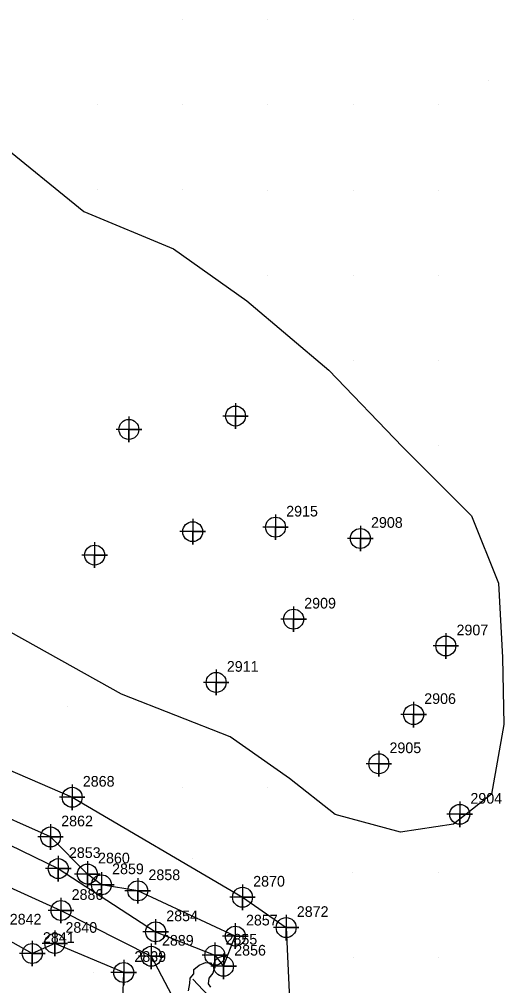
# Model space of a CAD drawing. Extents: x 2062781 to 2066835, y 358981 to 366501.
# Drawn here: x 2065038.8 to 2065152.4, y 363793 to 364019.5 of the extents above; entities that cross this region are included whole.
import ezdxf

# ---------------------------------------------------------------- set-up
doc = ezdxf.new("R2010")
doc.units = 0
for name, color, linetype in [('Exist DTM Breakline', 7, 'Continuous'), ('Exist DTM Breakline Cogo Number', 7, 'Continuous'), ('Exist DTM Breakline Cogo Point CELL', 7, 'Continuous'), ('Exist DTM Regular Point CELL', 7, 'Continuous'), ('Exist DTM Regular Point Cogo Number', 7, 'Continuous'), ('Exist DTM Ridgeline', 7, 'Continuous'), ('Exist DTM Ridgeline Cogo Number', 7, 'Continuous'), ('Exist DTM Ridgeline Cogo Point CELL', 7, 'Continuous'), ('PH Exist DTM Breakline', 7, 'Continuous'), ('PH Exist DTM Point', 7, 'Continuous')]:
    doc.layers.add(name, color=color, linetype=linetype)

msp = doc.modelspace()

# ---------------------------------------------------------------- linework, layer by layer
at = {"layer": 'Exist DTM Breakline'}
for points in [[(2064974.86, 363861.97), (2065007.56, 363840.08), (2065047.97, 363820.45), (2065070.8, 363805.63), (2065084.69, 363800.15), (2065086.73, 363797.57), (2065089.49, 363804.63), (2065066.62, 363815.25), (2065058.1, 363816.65), (2065054.81, 363819.18), (2065046.16, 363827.87), (2065013.12, 363842.6), (2064996.62, 363857.78), (2064982.22, 363861.7), (2064958.61, 363872.73), (2064940.21, 363889.44), (2064934.98, 363895.49), (2064939.89, 363881)], [(2065082.89, 363742.04), (2065080.94, 363749.78), (2065088.43, 363762.97), (2065071.56, 363776.19), (2065062.94, 363785.19), (2065063.32, 363796.1), (2065047.16, 363802.91), (2065041.87, 363800.55), (2065034.1, 363804.85), (2065029.03, 363813.86), (2064999.08, 363828.45), (2064981.69, 363833.82), (2064950.57, 363848.2), (2064938.96, 363863.24), (2064929.82, 363872.83), (2064921.77, 363883.95)]]:
    msp.add_lwpolyline(points, dxfattribs=at)
at = {"layer": 'Exist DTM Breakline Cogo Point CELL'}
for points in [[(2065046.16, 363830.87), (2065046.16, 363824.87), (2065046.16, 363827.87), (2065049.16, 363827.87), (2065043.16, 363827.87)], [(2065046.16, 363830.87), (2065046.16, 363824.87), (2065046.16, 363827.87), (2065049.16, 363827.87), (2065043.16, 363827.87)], [(2065046.16, 363830.87), (2065046.16, 363824.87), (2065046.16, 363827.87), (2065049.16, 363827.87), (2065043.16, 363827.87)], [(2065047.97, 363823.45), (2065047.97, 363817.45), (2065047.97, 363820.45), (2065050.97, 363820.45), (2065044.97, 363820.45)], [(2065047.97, 363823.45), (2065047.97, 363817.45), (2065047.97, 363820.45), (2065050.97, 363820.45), (2065044.97, 363820.45)], [(2065047.97, 363823.45), (2065047.97, 363817.45), (2065047.97, 363820.45), (2065050.97, 363820.45), (2065044.97, 363820.45)], [(2065054.81, 363822.18), (2065054.81, 363816.18), (2065054.81, 363819.18), (2065057.81, 363819.18), (2065051.81, 363819.18)], [(2065054.81, 363822.18), (2065054.81, 363816.18), (2065054.81, 363819.18), (2065057.81, 363819.18), (2065051.81, 363819.18)], [(2065054.81, 363822.18), (2065054.81, 363816.18), (2065054.81, 363819.18), (2065057.81, 363819.18), (2065051.81, 363819.18)], [(2065058.1, 363819.65), (2065058.1, 363813.65), (2065058.1, 363816.65), (2065061.1, 363816.65), (2065055.1, 363816.65)], [(2065058.1, 363819.65), (2065058.1, 363813.65), (2065058.1, 363816.65), (2065061.1, 363816.65), (2065055.1, 363816.65)], [(2065058.1, 363819.65), (2065058.1, 363813.65), (2065058.1, 363816.65), (2065061.1, 363816.65), (2065055.1, 363816.65)], [(2065066.62, 363818.25), (2065066.62, 363812.25), (2065066.62, 363815.25), (2065069.62, 363815.25), (2065063.62, 363815.25)], [(2065066.62, 363818.25), (2065066.62, 363812.25), (2065066.62, 363815.25), (2065069.62, 363815.25), (2065063.62, 363815.25)], [(2065066.62, 363818.25), (2065066.62, 363812.25), (2065066.62, 363815.25), (2065069.62, 363815.25), (2065063.62, 363815.25)], [(2065070.8, 363808.63), (2065070.8, 363802.63), (2065070.8, 363805.63), (2065073.8, 363805.63), (2065067.8, 363805.63)], [(2065070.8, 363808.63), (2065070.8, 363802.63), (2065070.8, 363805.63), (2065073.8, 363805.63), (2065067.8, 363805.63)], [(2065070.8, 363808.63), (2065070.8, 363802.63), (2065070.8, 363805.63), (2065073.8, 363805.63), (2065067.8, 363805.63)], [(2065089.49, 363807.63), (2065089.49, 363801.63), (2065089.49, 363804.63), (2065092.49, 363804.63), (2065086.49, 363804.63)], [(2065089.49, 363807.63), (2065089.49, 363801.63), (2065089.49, 363804.63), (2065092.49, 363804.63), (2065086.49, 363804.63)], [(2065089.49, 363807.63), (2065089.49, 363801.63), (2065089.49, 363804.63), (2065092.49, 363804.63), (2065086.49, 363804.63)], [(2065047.16, 363805.91), (2065047.16, 363799.91), (2065047.16, 363802.91), (2065050.16, 363802.91), (2065044.16, 363802.91)], [(2065047.16, 363805.91), (2065047.16, 363799.91), (2065047.16, 363802.91), (2065050.16, 363802.91), (2065044.16, 363802.91)], [(2065047.16, 363805.91), (2065047.16, 363799.91), (2065047.16, 363802.91), (2065050.16, 363802.91), (2065044.16, 363802.91)], [(2065041.87, 363803.55), (2065041.87, 363797.55), (2065041.87, 363800.55), (2065044.87, 363800.55), (2065038.87, 363800.55)], [(2065041.87, 363803.55), (2065041.87, 363797.55), (2065041.87, 363800.55), (2065044.87, 363800.55), (2065038.87, 363800.55)], [(2065041.87, 363803.55), (2065041.87, 363797.55), (2065041.87, 363800.55), (2065044.87, 363800.55), (2065038.87, 363800.55)], [(2065084.69, 363803.15), (2065084.69, 363797.15), (2065084.69, 363800.15), (2065087.69, 363800.15), (2065081.69, 363800.15)], [(2065084.69, 363803.15), (2065084.69, 363797.15), (2065084.69, 363800.15), (2065087.69, 363800.15), (2065081.69, 363800.15)], [(2065084.69, 363803.15), (2065084.69, 363797.15), (2065084.69, 363800.15), (2065087.69, 363800.15), (2065081.69, 363800.15)], [(2065086.73, 363800.57), (2065086.73, 363794.57), (2065086.73, 363797.57), (2065089.73, 363797.57), (2065083.73, 363797.57)], [(2065086.73, 363800.57), (2065086.73, 363794.57), (2065086.73, 363797.57), (2065089.73, 363797.57), (2065083.73, 363797.57)], [(2065086.73, 363800.57), (2065086.73, 363794.57), (2065086.73, 363797.57), (2065089.73, 363797.57), (2065083.73, 363797.57)], [(2065063.32, 363799.1), (2065063.32, 363793.1), (2065063.32, 363796.1), (2065066.32, 363796.1), (2065060.32, 363796.1)], [(2065063.32, 363799.1), (2065063.32, 363793.1), (2065063.32, 363796.1), (2065066.32, 363796.1), (2065060.32, 363796.1)], [(2065063.32, 363799.1), (2065063.32, 363793.1), (2065063.32, 363796.1), (2065066.32, 363796.1), (2065060.32, 363796.1)]]:
    msp.add_lwpolyline(points, dxfattribs=at)
for centre in [(2065046.16, 363827.87), (2065046.16, 363827.87), (2065046.16, 363827.87), (2065047.97, 363820.45), (2065047.97, 363820.45), (2065047.97, 363820.45), (2065054.81, 363819.18), (2065054.81, 363819.18), (2065054.81, 363819.18), (2065058.1, 363816.65), (2065058.1, 363816.65), (2065058.1, 363816.65), (2065066.62, 363815.25), (2065066.62, 363815.25), (2065066.62, 363815.25), (2065070.8, 363805.63), (2065070.8, 363805.63), (2065070.8, 363805.63), (2065089.49, 363804.63), (2065089.49, 363804.63), (2065089.49, 363804.63), (2065047.16, 363802.91), (2065047.16, 363802.91), (2065047.16, 363802.91), (2065041.87, 363800.55), (2065041.87, 363800.55), (2065041.87, 363800.55), (2065084.69, 363800.15), (2065084.69, 363800.15), (2065084.69, 363800.15), (2065086.73, 363797.57), (2065086.73, 363797.57), (2065086.73, 363797.57), (2065063.32, 363796.1), (2065063.32, 363796.1), (2065063.32, 363796.1)]:
    msp.add_circle(centre, 2.34, dxfattribs=at)
at = {"layer": 'Exist DTM Regular Point CELL'}
for points in [[(2065089.54, 363929.54), (2065089.54, 363923.54), (2065089.54, 363926.54), (2065092.54, 363926.54), (2065086.54, 363926.54)], [(2065064.53, 363926.4), (2065064.53, 363920.4), (2065064.53, 363923.4), (2065067.53, 363923.4), (2065061.53, 363923.4)], [(2065079.49, 363902.44), (2065079.49, 363896.44), (2065079.49, 363899.44), (2065082.49, 363899.44), (2065076.49, 363899.44)], [(2065098.92, 363903.49), (2065098.92, 363897.49), (2065098.92, 363900.49), (2065101.92, 363900.49), (2065095.92, 363900.49)], [(2065118.81, 363900.84), (2065118.81, 363894.84), (2065118.81, 363897.84), (2065121.81, 363897.84), (2065115.81, 363897.84)], [(2065056.5, 363896.94), (2065056.5, 363890.94), (2065056.5, 363893.94), (2065059.5, 363893.94), (2065053.5, 363893.94)], [(2065103.15, 363881.92), (2065103.15, 363875.92), (2065103.15, 363878.92), (2065106.15, 363878.92), (2065100.15, 363878.92)], [(2065138.86, 363875.64), (2065138.86, 363869.64), (2065138.86, 363872.64), (2065141.86, 363872.64), (2065135.86, 363872.64)], [(2065085, 363867.1), (2065085, 363861.1), (2065085, 363864.1), (2065088, 363864.1), (2065082, 363864.1)], [(2065131.29, 363859.55), (2065131.29, 363853.55), (2065131.29, 363856.55), (2065134.29, 363856.55), (2065128.29, 363856.55)], [(2065123.14, 363848.03), (2065123.14, 363842.03), (2065123.14, 363845.03), (2065126.14, 363845.03), (2065120.14, 363845.03)], [(2065142.12, 363836.18), (2065142.12, 363830.18), (2065142.12, 363833.18), (2065145.12, 363833.18), (2065139.12, 363833.18)]]:
    msp.add_lwpolyline(points, dxfattribs=at)
for centre in [(2065089.54, 363926.54), (2065064.53, 363923.4), (2065079.49, 363899.44), (2065098.92, 363900.49), (2065118.81, 363897.84), (2065056.5, 363893.94), (2065103.15, 363878.92), (2065138.86, 363872.64), (2065085, 363864.1), (2065131.29, 363856.55), (2065123.14, 363845.03), (2065142.12, 363833.18)]:
    msp.add_circle(centre, 2.34, dxfattribs=at)
at = {"layer": 'Exist DTM Ridgeline'}
for points in [[(2064924.89, 363899.58), (2064938.96, 363870.53), (2064984.23, 363845.09), (2065017.36, 363824.74), (2065048.61, 363810.63), (2065069.79, 363799.9), (2065082.53, 363775.7), (2065094.19, 363768.5), (2065085.54, 363749.91)], [(2064951.38, 363896.32), (2064955.31, 363889.4), (2064987.27, 363870.28), (2065023.16, 363849.32), (2065051.23, 363837.17), (2065091.18, 363813.74), (2065101.41, 363806.63), (2065102.38, 363786.44), (2065107.69, 363763.06), (2065094.48, 363729.51), (2065086.75, 363709.39), (2065068.76, 363676.11), (2065053.6, 363649.96), (2065038.28, 363628.65), (2065013.28, 363639.59), (2065001.24, 363642.2)]]:
    msp.add_lwpolyline(points, dxfattribs=at)
at = {"layer": 'Exist DTM Ridgeline Cogo Point CELL'}
for points in [[(2065051.23, 363840.17), (2065051.23, 363834.17), (2065051.23, 363837.17), (2065054.23, 363837.17), (2065048.23, 363837.17)], [(2065051.23, 363840.17), (2065051.23, 363834.17), (2065051.23, 363837.17), (2065054.23, 363837.17), (2065048.23, 363837.17)], [(2065051.23, 363840.17), (2065051.23, 363834.17), (2065051.23, 363837.17), (2065054.23, 363837.17), (2065048.23, 363837.17)], [(2065091.18, 363816.74), (2065091.18, 363810.74), (2065091.18, 363813.74), (2065094.18, 363813.74), (2065088.18, 363813.74)], [(2065091.18, 363816.74), (2065091.18, 363810.74), (2065091.18, 363813.74), (2065094.18, 363813.74), (2065088.18, 363813.74)], [(2065091.18, 363816.74), (2065091.18, 363810.74), (2065091.18, 363813.74), (2065094.18, 363813.74), (2065088.18, 363813.74)], [(2065048.61, 363813.63), (2065048.61, 363807.63), (2065048.61, 363810.63), (2065051.61, 363810.63), (2065045.61, 363810.63)], [(2065048.61, 363813.63), (2065048.61, 363807.63), (2065048.61, 363810.63), (2065051.61, 363810.63), (2065045.61, 363810.63)], [(2065048.61, 363813.63), (2065048.61, 363807.63), (2065048.61, 363810.63), (2065051.61, 363810.63), (2065045.61, 363810.63)], [(2065101.41, 363809.63), (2065101.41, 363803.63), (2065101.41, 363806.63), (2065104.41, 363806.63), (2065098.41, 363806.63)], [(2065101.41, 363809.63), (2065101.41, 363803.63), (2065101.41, 363806.63), (2065104.41, 363806.63), (2065098.41, 363806.63)], [(2065101.41, 363809.63), (2065101.41, 363803.63), (2065101.41, 363806.63), (2065104.41, 363806.63), (2065098.41, 363806.63)], [(2065069.79, 363802.9), (2065069.79, 363796.9), (2065069.79, 363799.9), (2065072.79, 363799.9), (2065066.79, 363799.9)], [(2065069.79, 363802.9), (2065069.79, 363796.9), (2065069.79, 363799.9), (2065072.79, 363799.9), (2065066.79, 363799.9)], [(2065069.79, 363802.9), (2065069.79, 363796.9), (2065069.79, 363799.9), (2065072.79, 363799.9), (2065066.79, 363799.9)]]:
    msp.add_lwpolyline(points, dxfattribs=at)
for centre in [(2065051.23, 363837.17), (2065051.23, 363837.17), (2065051.23, 363837.17), (2065091.18, 363813.74), (2065091.18, 363813.74), (2065091.18, 363813.74), (2065048.61, 363810.63), (2065048.61, 363810.63), (2065048.61, 363810.63), (2065101.41, 363806.63), (2065101.41, 363806.63), (2065101.41, 363806.63), (2065069.79, 363799.9), (2065069.79, 363799.9), (2065069.79, 363799.9)]:
    msp.add_circle(centre, 2.34, dxfattribs=at)
at = {"layer": 'PH Exist DTM Breakline'}
for points in [[(2065033.37, 363991.17), (2065053.93, 363974.5), (2065074.96, 363965.7), (2065092.18, 363953.56), (2065111.44, 363937.31), (2065128.7, 363919.36), (2065144.86, 363903.16), (2065151.17, 363887.33), (2065152.18, 363869.92), (2065152.42, 363854.25), (2065149.56, 363837.9), (2065140.65, 363830.89), (2065128.26, 363828.97), (2065112.9, 363833.15), (2065102.17, 363841.61), (2065088.25, 363851.32), (2065062.79, 363861.32), (2065034.01, 363877.4), (2065014.01, 363883.51), (2064986.01, 363894.29)], [(2065078.48, 363791.82), (2065078.85, 363793.51), (2065078.87, 363794.79), (2065079.75, 363795.79), (2065079.74, 363796.84), (2065081.04, 363797.85), (2065082.48, 363798.41), (2065083.66, 363798.4), (2065084.1, 363797.87), (2065084.5, 363797.08), (2065084.23, 363795.97), (2065083.25, 363794.81), (2065083.1, 363793.48), (2065083.7, 363792.7)], [(2065079.56, 363794.57), (2065081.97, 363792), (2065083.42, 363790.46), (2065085.1, 363788.49), (2065087.27, 363787.34), (2065090.69, 363787.22), (2065092.03, 363786.31), (2065092.61, 363784.97), (2065091.91, 363783.67), (2065089.41, 363780.98), (2065087.82, 363780.51), (2065085.51, 363781.07), (2065082.82, 363782.3), (2065081.06, 363784.25), (2065080.37, 363787.26), (2065079.93, 363788.19), (2065078.11, 363789.34)]]:
    msp.add_lwpolyline(points, dxfattribs=at)
at = {"layer": 'PH Exist DTM Point'}
for p, q in [((2065077.14, 364019.53), (2065077.14, 364019.53)), ((2065097.11, 364019.52), (2065097.11, 364019.52)), ((2065117.11, 364019.52), (2065117.11, 364019.52)), ((2065148.94, 364005.16), (2065148.94, 364005.16)), ((2065057.11, 363999.52), (2065057.11, 363999.52)), ((2065077.11, 363999.52), (2065077.11, 363999.52)), ((2065097.11, 363999.52), (2065097.11, 363999.52)), ((2065117.14, 363999.53), (2065117.14, 363999.53)), ((2065137.11, 363999.52), (2065137.11, 363999.52)), ((2065057.17, 363979.54), (2065057.17, 363979.54)), ((2065077.17, 363979.54), (2065077.17, 363979.54)), ((2065097.11, 363979.52), (2065097.11, 363979.52)), ((2065117.11, 363979.52), (2065117.11, 363979.52)), ((2065137.11, 363979.52), (2065137.11, 363979.52)), ((2065097.04, 363959.5), (2065097.04, 363959.5)), ((2065117.11, 363959.52), (2065117.11, 363959.52)), ((2065137.11, 363959.52), (2065137.11, 363959.52)), ((2065117.11, 363939.52), (2065117.11, 363939.52)), ((2065137.11, 363939.52), (2065137.11, 363939.52)), ((2065137.11, 363919.52), (2065137.11, 363919.52)), ((2065050.17, 363858.54), (2065050.17, 363858.54)), ((2065057.63, 363841.56), (2065057.63, 363841.56)), ((2065077.11, 363839.52), (2065077.11, 363839.52)), ((2065097.05, 363839.53), (2065097.05, 363839.53)), ((2065079.46, 363822.9), (2065079.46, 363822.9)), ((2065097.11, 363819.52), (2065097.11, 363819.52)), ((2065117.08, 363819.54), (2065117.08, 363819.54)), ((2065137.11, 363819.52), (2065137.11, 363819.52)), ((2065117.11, 363799.52), (2065117.11, 363799.52)), ((2065137.11, 363799.52), (2065137.11, 363799.52)), ((2065056.33, 363796.1), (2065056.33, 363796.1))]:
    msp.add_line(p, q, dxfattribs=at)

# ---------------------------------------------------------------- texts
at = {"layer": 'Exist DTM Breakline Cogo Number'}
for s, p in [('2862', (2065048.66, 363830.37)), ('2862', (2065048.66, 363830.37)), ('2862', (2065048.66, 363830.37)), ('2853', (2065050.47, 363822.95)), ('2853', (2065050.47, 363822.95)), ('2853', (2065050.47, 363822.95)), ('2860', (2065057.31, 363821.68)), ('2860', (2065057.31, 363821.68)), ('2860', (2065057.31, 363821.68)), ('2859', (2065060.6, 363819.15)), ('2859', (2065060.6, 363819.15)), ('2859', (2065060.6, 363819.15)), ('2858', (2065069.12, 363817.75)), ('2858', (2065069.12, 363817.75)), ('2858', (2065069.12, 363817.75)), ('2842', (2065036.6, 363807.35)), ('2842', (2065036.6, 363807.35)), ('2842', (2065036.6, 363807.35)), ('2854', (2065073.3, 363808.13)), ('2854', (2065073.3, 363808.13)), ('2854', (2065073.3, 363808.13)), ('2857', (2065091.99, 363807.13)), ('2857', (2065091.99, 363807.13)), ('2857', (2065091.99, 363807.13)), ('2840', (2065049.66, 363805.41)), ('2840', (2065049.66, 363805.41)), ('2840', (2065049.66, 363805.41)), ('2841', (2065044.37, 363803.05)), ('2841', (2065044.37, 363803.05)), ('2841', (2065044.37, 363803.05)), ('2855', (2065087.19, 363802.65)), ('2855', (2065087.19, 363802.65)), ('2855', (2065087.19, 363802.65)), ('2856', (2065089.23, 363800.07)), ('2856', (2065089.23, 363800.07)), ('2856', (2065089.23, 363800.07)), ('2839', (2065065.82, 363798.6)), ('2839', (2065065.82, 363798.6)), ('2839', (2065065.82, 363798.6))]:
    msp.add_text(s, height=2.5, dxfattribs=at).set_placement(p)
at = {"layer": 'Exist DTM Regular Point Cogo Number'}
for s, p in [('2915', (2065101.42, 363902.99)), ('2915', (2065101.42, 363902.99)), ('2915', (2065101.42, 363902.99)), ('2908', (2065121.31, 363900.34)), ('2908', (2065121.31, 363900.34)), ('2908', (2065121.31, 363900.34)), ('2909', (2065105.65, 363881.42)), ('2909', (2065105.65, 363881.42)), ('2909', (2065105.65, 363881.42)), ('2907', (2065141.36, 363875.14)), ('2907', (2065141.36, 363875.14)), ('2907', (2065141.36, 363875.14)), ('2911', (2065087.5, 363866.6)), ('2911', (2065087.5, 363866.6)), ('2911', (2065087.5, 363866.6)), ('2906', (2065133.79, 363859.05)), ('2906', (2065133.79, 363859.05)), ('2906', (2065133.79, 363859.05)), ('2905', (2065125.64, 363847.53)), ('2905', (2065125.64, 363847.53)), ('2905', (2065125.64, 363847.53)), ('2904', (2065144.62, 363835.68)), ('2904', (2065144.62, 363835.68)), ('2904', (2065144.62, 363835.68))]:
    msp.add_text(s, height=2.5, dxfattribs=at).set_placement(p)
at = {"layer": 'Exist DTM Ridgeline Cogo Number'}
for s, p in [('2868', (2065053.73, 363839.67)), ('2868', (2065053.73, 363839.67)), ('2868', (2065053.73, 363839.67)), ('2870', (2065093.68, 363816.24)), ('2870', (2065093.68, 363816.24)), ('2870', (2065093.68, 363816.24)), ('2886', (2065051.11, 363813.13)), ('2886', (2065051.11, 363813.13)), ('2886', (2065051.11, 363813.13)), ('2872', (2065103.91, 363809.13)), ('2872', (2065103.91, 363809.13)), ('2872', (2065103.91, 363809.13)), ('2889', (2065072.29, 363802.4)), ('2889', (2065072.29, 363802.4)), ('2889', (2065072.29, 363802.4))]:
    msp.add_text(s, height=2.5, dxfattribs=at).set_placement(p)

doc.saveas('drawing.dxf')
